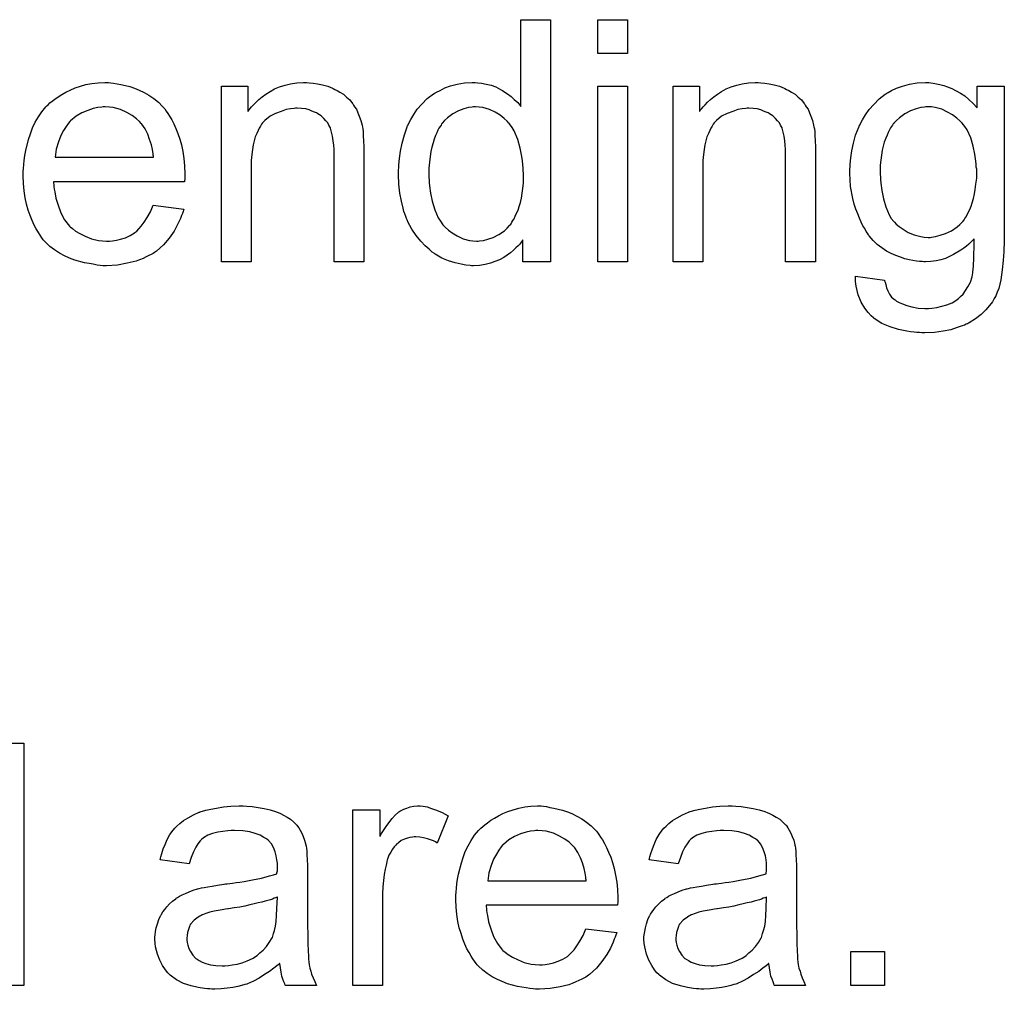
# Model space of a CAD drawing. Extents: x -1.5 to 9, y -3 to 5.
# Tile 276 of 368: x 7.242 to 7.568, y -0.423 to -0.102. Entities that reach past the tile are written whole.
import ezdxf

# ---------------------------------------------------------------- set-up
doc = ezdxf.new("R2010")
doc.units = 0
doc.layers.add('qfn16-30-34-a_mechanical_19', color=1, linetype='CONTINUOUS')

msp = doc.modelspace()

# ---------------------------------------------------------------- linework, layer by layer
at = {"layer": 'qfn16-30-34-a_mechanical_19', "color": 1}
for points in [[(7.417828, -0.181999), (7.408688, -0.181999), (7.408688, -0.17471), (7.408572, -0.174825), (7.408457, -0.175057), (7.408109, -0.175519), (7.407647, -0.176098), (7.407068, -0.176677), (7.406374, -0.177371), (7.405564, -0.178181), (7.404523, -0.17899), (7.403481, -0.1798), (7.402324, -0.18061), (7.400936, -0.181304), (7.399432, -0.181883), (7.397928, -0.182462), (7.396192, -0.182924), (7.394341, -0.183156), (7.392374, -0.183271), (7.39168, -0.183271), (7.391217, -0.183156), (7.389829, -0.18304), (7.388209, -0.182809), (7.386242, -0.182346), (7.384044, -0.181652), (7.381846, -0.180726), (7.379647, -0.179453), (7.379532, -0.179453), (7.379416, -0.179222), (7.378722, -0.178759), (7.37768, -0.177833), (7.376408, -0.176677), (7.374904, -0.175172), (7.373399, -0.173321), (7.371895, -0.171239), (7.370623, -0.168809), (7.370623, -0.168693), (7.370507, -0.168462), (7.370391, -0.168115), (7.37016, -0.167652), (7.369928, -0.166958), (7.369581, -0.166148), (7.36935, -0.165338), (7.369118, -0.164297), (7.36854, -0.161983), (7.367962, -0.159322), (7.367614, -0.156313), (7.367499, -0.153074), (7.367499, -0.152958), (7.367499, -0.152727), (7.367499, -0.152264), (7.367499, -0.15157), (7.367614, -0.150875), (7.367614, -0.14995), (7.367846, -0.147867), (7.368193, -0.145438), (7.368771, -0.142776), (7.369466, -0.14), (7.370391, -0.137339), (7.370391, -0.137223), (7.370507, -0.136992), (7.370738, -0.136644), (7.37097, -0.136182), (7.371664, -0.134909), (7.37259, -0.133289), (7.373747, -0.131554), (7.375251, -0.129818), (7.376986, -0.127967), (7.379069, -0.126463), (7.379184, -0.126463), (7.3793, -0.126347), (7.379647, -0.126116), (7.38011, -0.125884), (7.381267, -0.125306), (7.382887, -0.124496), (7.384738, -0.123802), (7.386936, -0.123223), (7.389366, -0.12276), (7.391911, -0.122645), (7.392837, -0.122645), (7.393763, -0.12276), (7.395035, -0.122876), (7.396539, -0.123223), (7.398159, -0.12357), (7.399779, -0.124149), (7.401283, -0.124959), (7.401515, -0.125074), (7.401977, -0.125306), (7.402672, -0.125884), (7.403597, -0.126463), (7.404754, -0.127273), (7.405795, -0.128314), (7.406952, -0.129355), (7.407994, -0.130628), (7.407994, -0.101934), (7.417828, -0.101934), (7.417828, -0.181999)], [(7.443282, -0.113157), (7.433448, -0.113157), (7.433448, -0.101934), (7.443282, -0.101934), (7.443282, -0.113157)], [(7.272393, -0.12276), (7.273319, -0.122876), (7.274476, -0.123108), (7.275749, -0.123339), (7.277253, -0.123686), (7.278641, -0.124033), (7.280261, -0.124612), (7.281765, -0.12519), (7.283385, -0.126), (7.285005, -0.126926), (7.286624, -0.127967), (7.288128, -0.12924), (7.289517, -0.130628), (7.289633, -0.130744), (7.289864, -0.130975), (7.290211, -0.131438), (7.290674, -0.132132), (7.291252, -0.132942), (7.291831, -0.133868), (7.292525, -0.135025), (7.293219, -0.136413), (7.293913, -0.137917), (7.294608, -0.139537), (7.295186, -0.141388), (7.295765, -0.143355), (7.296227, -0.145553), (7.296575, -0.147867), (7.296806, -0.150297), (7.296922, -0.152958), (7.296922, -0.153074), (7.296922, -0.153537), (7.296922, -0.154346), (7.296806, -0.155504), (7.253418, -0.155504), (7.253418, -0.155619), (7.253418, -0.155966), (7.253534, -0.156429), (7.253534, -0.157123), (7.25365, -0.157933), (7.253881, -0.158859), (7.254228, -0.160941), (7.254923, -0.163255), (7.255848, -0.165801), (7.257121, -0.168115), (7.258741, -0.170197), (7.258856, -0.170197), (7.258972, -0.170429), (7.259666, -0.171007), (7.260708, -0.171817), (7.262096, -0.172627), (7.263947, -0.173553), (7.26603, -0.174363), (7.268344, -0.174941), (7.269617, -0.175057), (7.271005, -0.175173), (7.271931, -0.175173), (7.272972, -0.175057), (7.274244, -0.174825), (7.275633, -0.174478), (7.277253, -0.174016), (7.278757, -0.173321), (7.280261, -0.172396), (7.280377, -0.17228), (7.280955, -0.171817), (7.281649, -0.171123), (7.282459, -0.170197), (7.283385, -0.168925), (7.284426, -0.167305), (7.285467, -0.165454), (7.286393, -0.163255), (7.296575, -0.164528), (7.296575, -0.164644), (7.296459, -0.164875), (7.296343, -0.165338), (7.296112, -0.166032), (7.295765, -0.166726), (7.295418, -0.167652), (7.294492, -0.169619), (7.293335, -0.171817), (7.291715, -0.174131), (7.289864, -0.176329), (7.28755, -0.178412), (7.287434, -0.178412), (7.287203, -0.178643), (7.286856, -0.178875), (7.286393, -0.179222), (7.285699, -0.179569), (7.285005, -0.179916), (7.284079, -0.180379), (7.283038, -0.180842), (7.281881, -0.181305), (7.280724, -0.181767), (7.277831, -0.182462), (7.274592, -0.18304), (7.271005, -0.183272), (7.269732, -0.183272), (7.268922, -0.183156), (7.267881, -0.18304), (7.266608, -0.182809), (7.26522, -0.182577), (7.263716, -0.182346), (7.260476, -0.18142), (7.258741, -0.180726), (7.257121, -0.180032), (7.255385, -0.179106), (7.253766, -0.178065), (7.252261, -0.176908), (7.250757, -0.17552), (7.250642, -0.175404), (7.25041, -0.175173), (7.250063, -0.17471), (7.2496, -0.174016), (7.249022, -0.173206), (7.248443, -0.17228), (7.247749, -0.171123), (7.247055, -0.16985), (7.246361, -0.168346), (7.245667, -0.166726), (7.245088, -0.164875), (7.24451, -0.162908), (7.244047, -0.160826), (7.2437, -0.158512), (7.243468, -0.156082), (7.243353, -0.153537), (7.243353, -0.153421), (7.243353, -0.152842), (7.243353, -0.152148), (7.243468, -0.151107), (7.243584, -0.149834), (7.2437, -0.148446), (7.243931, -0.146826), (7.244278, -0.145206), (7.245204, -0.141504), (7.245782, -0.139653), (7.246476, -0.137686), (7.247402, -0.135834), (7.248443, -0.134099), (7.2496, -0.132363), (7.250873, -0.130744), (7.250989, -0.130628), (7.25122, -0.130397), (7.251683, -0.130049), (7.252261, -0.129471), (7.252956, -0.128893), (7.253881, -0.128198), (7.254923, -0.127388), (7.256195, -0.126694), (7.257468, -0.125884), (7.258972, -0.12519), (7.260592, -0.124496), (7.262327, -0.123917), (7.264179, -0.123339), (7.266145, -0.122992), (7.268228, -0.12276), (7.270426, -0.122645), (7.271583, -0.122645), (7.272393, -0.12276)], [(7.337995, -0.12276), (7.339268, -0.122876), (7.340772, -0.123108), (7.342392, -0.123455), (7.344127, -0.123917), (7.345747, -0.124612), (7.345979, -0.124727), (7.346441, -0.124959), (7.347251, -0.125306), (7.348177, -0.125884), (7.349334, -0.126579), (7.350375, -0.127504), (7.351416, -0.12843), (7.352342, -0.129587), (7.352458, -0.129702), (7.352689, -0.130165), (7.353036, -0.130744), (7.353615, -0.131554), (7.354078, -0.132711), (7.35454, -0.133868), (7.355119, -0.135256), (7.355466, -0.13676), (7.355466, -0.136876), (7.355582, -0.137339), (7.355697, -0.138033), (7.355813, -0.138958), (7.355813, -0.140347), (7.355929, -0.141967), (7.356044, -0.143934), (7.356044, -0.146363), (7.356044, -0.181999), (7.34621, -0.181999), (7.34621, -0.146826), (7.34621, -0.14671), (7.34621, -0.146595), (7.34621, -0.145785), (7.34621, -0.144743), (7.346094, -0.143471), (7.345979, -0.141967), (7.345747, -0.140463), (7.3454, -0.139074), (7.345053, -0.137801), (7.345053, -0.137686), (7.344822, -0.137339), (7.344474, -0.13676), (7.344127, -0.136066), (7.343549, -0.135372), (7.342855, -0.134562), (7.341929, -0.133752), (7.340888, -0.133058), (7.340772, -0.132942), (7.340425, -0.132711), (7.339731, -0.132479), (7.338921, -0.132132), (7.337995, -0.131785), (7.336838, -0.131438), (7.33545, -0.131322), (7.334061, -0.131207), (7.333483, -0.131207), (7.33302, -0.131322), (7.331863, -0.131438), (7.330359, -0.131669), (7.328739, -0.132248), (7.326888, -0.132942), (7.325037, -0.133868), (7.323301, -0.135256), (7.32307, -0.135487), (7.322607, -0.136066), (7.32226, -0.136529), (7.321913, -0.137107), (7.32145, -0.137801), (7.321103, -0.138611), (7.32064, -0.139537), (7.320177, -0.140694), (7.31983, -0.141967), (7.319483, -0.143355), (7.319252, -0.144859), (7.31902, -0.146479), (7.318789, -0.148446), (7.318789, -0.150413), (7.318789, -0.181999), (7.308954, -0.181999), (7.308954, -0.123917), (7.317748, -0.123917), (7.317748, -0.132248), (7.317863, -0.132132), (7.318095, -0.131785), (7.318442, -0.131322), (7.318905, -0.130744), (7.319599, -0.130049), (7.320409, -0.12924), (7.321334, -0.128314), (7.322491, -0.127388), (7.323648, -0.126579), (7.325037, -0.125653), (7.326541, -0.124843), (7.328161, -0.124149), (7.330012, -0.12357), (7.331863, -0.123108), (7.333946, -0.12276), (7.336144, -0.122645), (7.33707, -0.122645), (7.337995, -0.12276)], [(7.487364, -0.12276), (7.488637, -0.122876), (7.490141, -0.123107), (7.491761, -0.123454), (7.493496, -0.123917), (7.495116, -0.124612), (7.495347, -0.124727), (7.49581, -0.124959), (7.49662, -0.125306), (7.497546, -0.125884), (7.498703, -0.126578), (7.499744, -0.127504), (7.500785, -0.12843), (7.501711, -0.129587), (7.501826, -0.129702), (7.502058, -0.130165), (7.502405, -0.130744), (7.502983, -0.131554), (7.503446, -0.13271), (7.503909, -0.133868), (7.504488, -0.135256), (7.504835, -0.13676), (7.504835, -0.136876), (7.50495, -0.137339), (7.505066, -0.138033), (7.505182, -0.138958), (7.505182, -0.140347), (7.505297, -0.141966), (7.505413, -0.143933), (7.505413, -0.146363), (7.505413, -0.181999), (7.495579, -0.181999), (7.495579, -0.146826), (7.495579, -0.14671), (7.495579, -0.146595), (7.495579, -0.145785), (7.495579, -0.144743), (7.495463, -0.143471), (7.495347, -0.141966), (7.495116, -0.140462), (7.494769, -0.139074), (7.494422, -0.137801), (7.494422, -0.137686), (7.49419, -0.137339), (7.493843, -0.13676), (7.493496, -0.136066), (7.492917, -0.135372), (7.492223, -0.134562), (7.491298, -0.133752), (7.490256, -0.133058), (7.490141, -0.132942), (7.489794, -0.13271), (7.489099, -0.132479), (7.488289, -0.132132), (7.487364, -0.131785), (7.486207, -0.131438), (7.484819, -0.131322), (7.48343, -0.131206), (7.482852, -0.131206), (7.482389, -0.131322), (7.481232, -0.131438), (7.479728, -0.131669), (7.478108, -0.132248), (7.476257, -0.132942), (7.474405, -0.133868), (7.47267, -0.135256), (7.472439, -0.135487), (7.471976, -0.136066), (7.471629, -0.136529), (7.471282, -0.137107), (7.470819, -0.137801), (7.470472, -0.138611), (7.470009, -0.139537), (7.469546, -0.140694), (7.469199, -0.141966), (7.468852, -0.143355), (7.46862, -0.144859), (7.468389, -0.146479), (7.468158, -0.148446), (7.468158, -0.150413), (7.468158, -0.181999), (7.458323, -0.181999), (7.458323, -0.123917), (7.467116, -0.123917), (7.467116, -0.132248), (7.467232, -0.132132), (7.467463, -0.131785), (7.467811, -0.131322), (7.468273, -0.130744), (7.468968, -0.130049), (7.469778, -0.129239), (7.470703, -0.128314), (7.47186, -0.127388), (7.473017, -0.126578), (7.474405, -0.125653), (7.47591, -0.124843), (7.477529, -0.124149), (7.479381, -0.12357), (7.481232, -0.123107), (7.483314, -0.12276), (7.485513, -0.122645), (7.486438, -0.122645), (7.487364, -0.12276)], [(7.543594, -0.12276), (7.544404, -0.122876), (7.545445, -0.123107), (7.546602, -0.123339), (7.547875, -0.123686), (7.549148, -0.124149), (7.550536, -0.124727), (7.551925, -0.125421), (7.553429, -0.126231), (7.554817, -0.127157), (7.556205, -0.128314), (7.557594, -0.129587), (7.558867, -0.131091), (7.558867, -0.123917), (7.567891, -0.123917), (7.567891, -0.174131), (7.567891, -0.174247), (7.567891, -0.17471), (7.567891, -0.175404), (7.567891, -0.176329), (7.567775, -0.177371), (7.567775, -0.178643), (7.56766, -0.180032), (7.567544, -0.181536), (7.567197, -0.18466), (7.566734, -0.187899), (7.566387, -0.189404), (7.56604, -0.190792), (7.565577, -0.192065), (7.565114, -0.193222), (7.565114, -0.193337), (7.564999, -0.193453), (7.564536, -0.194147), (7.563957, -0.195189), (7.563032, -0.196461), (7.561759, -0.19785), (7.560255, -0.199354), (7.558404, -0.200858), (7.556321, -0.202131), (7.556205, -0.202131), (7.55609, -0.202246), (7.555743, -0.202478), (7.55528, -0.202593), (7.554701, -0.20294), (7.554007, -0.203172), (7.552272, -0.20375), (7.550189, -0.204445), (7.547644, -0.204907), (7.544751, -0.20537), (7.541627, -0.205486), (7.540586, -0.205486), (7.539892, -0.20537), (7.538966, -0.20537), (7.538041, -0.205254), (7.536883, -0.205139), (7.535611, -0.204907), (7.53295, -0.204329), (7.530173, -0.203519), (7.527396, -0.202362), (7.524851, -0.200742), (7.524735, -0.200626), (7.524619, -0.200511), (7.523809, -0.199816), (7.522884, -0.198775), (7.521727, -0.197271), (7.52057, -0.195304), (7.519529, -0.192875), (7.519181, -0.191486), (7.51895, -0.189982), (7.518719, -0.188478), (7.518719, -0.186742), (7.528322, -0.188015), (7.528322, -0.188246), (7.528437, -0.188709), (7.528669, -0.189519), (7.5289, -0.19056), (7.529363, -0.191602), (7.529941, -0.192643), (7.530636, -0.193684), (7.531561, -0.194494), (7.531793, -0.19461), (7.532256, -0.194957), (7.533065, -0.19542), (7.534222, -0.195883), (7.535611, -0.196461), (7.537346, -0.196924), (7.539429, -0.197271), (7.541627, -0.197387), (7.542784, -0.197387), (7.543941, -0.197271), (7.545561, -0.19704), (7.547181, -0.196693), (7.548916, -0.19623), (7.550652, -0.195536), (7.552156, -0.19461), (7.552272, -0.194494), (7.552734, -0.194147), (7.553429, -0.193453), (7.554239, -0.192643), (7.555048, -0.191486), (7.555858, -0.190213), (7.556668, -0.188709), (7.557247, -0.186974), (7.557247, -0.186858), (7.557362, -0.186395), (7.557478, -0.18547), (7.557594, -0.184313), (7.557709, -0.183503), (7.557709, -0.182577), (7.557825, -0.181536), (7.557825, -0.180379), (7.557825, -0.179106), (7.557941, -0.177602), (7.557941, -0.176098), (7.557941, -0.174363), (7.557825, -0.174478), (7.557594, -0.17471), (7.557247, -0.175057), (7.556784, -0.175519), (7.556205, -0.176098), (7.555395, -0.176792), (7.55447, -0.177486), (7.553544, -0.178181), (7.551115, -0.179569), (7.548453, -0.180842), (7.546949, -0.181304), (7.54533, -0.181652), (7.543594, -0.181883), (7.541859, -0.181999), (7.54128, -0.181999), (7.540702, -0.181883), (7.539892, -0.181883), (7.53885, -0.181767), (7.537693, -0.181536), (7.536421, -0.181304), (7.535032, -0.180957), (7.533528, -0.180495), (7.532024, -0.179916), (7.53052, -0.179222), (7.5289, -0.178412), (7.527396, -0.177371), (7.525892, -0.176214), (7.524504, -0.174941), (7.523231, -0.173437), (7.523115, -0.173321), (7.522999, -0.17309), (7.522652, -0.172511), (7.52219, -0.171933), (7.521727, -0.171007), (7.521148, -0.170082), (7.52057, -0.168925), (7.519991, -0.167536), (7.519413, -0.166148), (7.518834, -0.164528), (7.518256, -0.162908), (7.517793, -0.161057), (7.516983, -0.157123), (7.516867, -0.154925), (7.516752, -0.152727), (7.516752, -0.152611), (7.516752, -0.15238), (7.516752, -0.151917), (7.516752, -0.151338), (7.516867, -0.150528), (7.516867, -0.149718), (7.517099, -0.147636), (7.517446, -0.145322), (7.518024, -0.142776), (7.518719, -0.140115), (7.51976, -0.137454), (7.51976, -0.137339), (7.519876, -0.137107), (7.520107, -0.13676), (7.520338, -0.136297), (7.521033, -0.135024), (7.521958, -0.133405), (7.523231, -0.131669), (7.524735, -0.129934), (7.526471, -0.128083), (7.528437, -0.126578), (7.528553, -0.126578), (7.528669, -0.126463), (7.529016, -0.126231), (7.529479, -0.126), (7.530636, -0.125306), (7.532256, -0.124612), (7.534222, -0.123917), (7.536536, -0.123223), (7.539082, -0.12276), (7.541859, -0.122645), (7.5429, -0.122645), (7.543594, -0.12276)], [(7.443282, -0.181999), (7.433448, -0.181999), (7.433448, -0.123917), (7.443282, -0.123917), (7.443282, -0.181999)], [(7.270542, -0.130744), (7.269848, -0.130744), (7.269385, -0.130859), (7.268112, -0.130975), (7.266608, -0.131322), (7.264757, -0.131901), (7.26279, -0.132711), (7.260939, -0.133868), (7.259088, -0.135372), (7.258856, -0.135603), (7.258394, -0.136182), (7.257584, -0.137223), (7.256774, -0.138611), (7.255848, -0.140231), (7.255038, -0.142314), (7.254344, -0.144743), (7.253997, -0.147405), (7.286509, -0.147405), (7.286509, -0.147289), (7.286509, -0.147057), (7.286393, -0.14671), (7.286393, -0.146248), (7.286162, -0.144859), (7.285815, -0.143355), (7.285236, -0.141504), (7.284658, -0.139768), (7.283732, -0.138033), (7.282691, -0.136529), (7.282691, -0.136413), (7.282459, -0.136297), (7.281881, -0.135603), (7.280839, -0.134678), (7.279451, -0.133636), (7.277716, -0.132595), (7.275633, -0.131669), (7.273203, -0.130975), (7.271931, -0.130859), (7.270542, -0.130744)], [(7.392953, -0.130744), (7.392374, -0.130744), (7.391911, -0.130859), (7.390639, -0.130975), (7.389135, -0.131438), (7.387399, -0.132016), (7.385548, -0.133058), (7.383697, -0.13433), (7.382771, -0.135256), (7.381961, -0.136181), (7.381961, -0.136297), (7.38173, -0.136413), (7.381614, -0.13676), (7.381267, -0.137223), (7.38092, -0.137801), (7.380573, -0.138495), (7.380226, -0.139305), (7.379763, -0.140231), (7.3793, -0.141388), (7.378953, -0.142661), (7.378606, -0.144049), (7.378259, -0.145553), (7.378027, -0.147173), (7.377796, -0.149024), (7.377565, -0.150991), (7.377565, -0.153074), (7.377565, -0.153189), (7.377565, -0.153536), (7.377565, -0.154115), (7.37768, -0.154925), (7.37768, -0.155851), (7.377796, -0.156892), (7.378143, -0.159321), (7.378722, -0.161983), (7.379532, -0.164759), (7.380689, -0.167421), (7.381383, -0.168577), (7.382193, -0.169734), (7.382308, -0.169734), (7.382424, -0.169966), (7.383002, -0.170544), (7.384044, -0.17147), (7.385316, -0.172396), (7.386936, -0.173437), (7.388903, -0.174363), (7.390986, -0.174941), (7.392143, -0.175057), (7.3933, -0.175172), (7.393878, -0.175172), (7.394341, -0.175057), (7.395614, -0.174941), (7.397118, -0.174478), (7.398853, -0.1739), (7.400705, -0.172974), (7.402556, -0.171701), (7.403481, -0.170892), (7.404291, -0.169966), (7.404291, -0.16985), (7.404523, -0.169734), (7.404754, -0.169387), (7.404985, -0.168925), (7.405333, -0.168346), (7.405795, -0.167768), (7.406142, -0.166842), (7.406605, -0.165916), (7.407068, -0.164875), (7.407415, -0.163718), (7.407878, -0.16233), (7.408225, -0.160941), (7.408457, -0.159321), (7.408688, -0.157702), (7.408919, -0.155851), (7.408919, -0.153884), (7.408919, -0.153768), (7.408919, -0.153305), (7.408919, -0.152727), (7.408804, -0.151917), (7.408804, -0.150991), (7.408688, -0.149834), (7.408572, -0.148561), (7.408341, -0.147173), (7.407762, -0.144396), (7.406952, -0.141504), (7.405795, -0.138727), (7.405101, -0.13757), (7.404291, -0.136413), (7.404291, -0.136297), (7.40406, -0.136181), (7.403481, -0.135487), (7.40244, -0.134562), (7.401167, -0.13352), (7.399548, -0.132479), (7.397581, -0.131669), (7.395382, -0.130975), (7.394225, -0.130859), (7.392953, -0.130744)], [(7.543825, -0.130744), (7.541974, -0.130744), (7.541511, -0.130859), (7.540239, -0.130975), (7.538735, -0.131438), (7.536883, -0.132016), (7.535032, -0.133058), (7.533181, -0.13433), (7.532256, -0.135256), (7.53133, -0.136181), (7.53133, -0.136297), (7.531099, -0.136413), (7.530867, -0.13676), (7.530636, -0.137223), (7.530289, -0.137686), (7.529941, -0.13838), (7.529479, -0.13919), (7.529132, -0.140115), (7.528669, -0.141157), (7.528206, -0.142429), (7.527859, -0.143702), (7.527512, -0.14509), (7.52728, -0.14671), (7.527049, -0.14833), (7.526818, -0.150065), (7.526818, -0.152032), (7.526818, -0.152148), (7.526818, -0.152495), (7.526818, -0.153074), (7.526933, -0.153884), (7.526933, -0.154809), (7.527049, -0.155966), (7.527396, -0.158396), (7.527975, -0.161173), (7.528669, -0.163834), (7.529826, -0.166495), (7.53052, -0.167652), (7.53133, -0.168693), (7.531561, -0.168925), (7.53214, -0.169503), (7.533065, -0.170313), (7.534454, -0.171239), (7.536074, -0.17228), (7.538041, -0.17309), (7.540239, -0.173668), (7.541396, -0.173784), (7.542668, -0.1739), (7.543363, -0.1739), (7.543825, -0.173784), (7.545098, -0.173668), (7.546718, -0.173206), (7.548453, -0.172627), (7.55042, -0.171701), (7.552272, -0.170429), (7.553197, -0.169619), (7.554123, -0.168693), (7.554123, -0.168577), (7.554354, -0.168462), (7.554586, -0.168115), (7.554817, -0.167652), (7.555164, -0.167189), (7.555627, -0.166495), (7.555974, -0.165685), (7.556437, -0.164644), (7.5569, -0.163602), (7.557247, -0.162445), (7.557709, -0.161057), (7.558057, -0.159553), (7.558288, -0.158049), (7.558519, -0.156313), (7.558751, -0.154346), (7.558751, -0.15238), (7.558751, -0.152264), (7.558751, -0.151917), (7.558751, -0.151338), (7.558635, -0.150644), (7.558635, -0.149718), (7.558519, -0.148677), (7.558172, -0.146363), (7.557594, -0.143702), (7.556784, -0.141041), (7.555627, -0.13838), (7.554817, -0.137223), (7.554007, -0.136181), (7.554007, -0.136066), (7.553776, -0.13595), (7.553197, -0.135372), (7.552156, -0.134446), (7.550767, -0.133405), (7.549148, -0.132479), (7.547181, -0.131554), (7.544983, -0.130975), (7.543825, -0.130744)], [(7.233749, -0.341179), (7.243584, -0.341179), (7.243584, -0.421243)], [(7.317401, -0.362005), (7.319136, -0.362121), (7.321103, -0.362352), (7.32307, -0.362699), (7.325037, -0.363162), (7.326888, -0.36374), (7.327119, -0.363856), (7.327698, -0.364087), (7.328508, -0.364435), (7.329549, -0.364897), (7.330706, -0.365592), (7.331863, -0.366286), (7.332904, -0.367211), (7.33383, -0.368137), (7.333946, -0.368253), (7.334177, -0.3686), (7.334524, -0.369178), (7.334987, -0.369873), (7.335565, -0.370914), (7.336028, -0.371955), (7.336491, -0.373228), (7.336838, -0.374732), (7.336838, -0.374848), (7.336954, -0.375195), (7.33707, -0.375889), (7.337185, -0.376815), (7.337185, -0.378087), (7.337301, -0.379591), (7.337417, -0.381558), (7.337417, -0.383757), (7.337417, -0.396946), (7.337417, -0.397062), (7.337417, -0.397525), (7.337417, -0.398219), (7.337417, -0.399145), (7.337417, -0.400186), (7.337417, -0.401459), (7.337532, -0.404235), (7.337532, -0.407128), (7.337648, -0.41002), (7.337764, -0.411293), (7.337764, -0.41245), (7.33788, -0.413491), (7.337995, -0.414301), (7.337995, -0.414417), (7.338111, -0.41488), (7.338227, -0.415574), (7.338574, -0.4165), (7.338805, -0.417541), (7.339268, -0.418698), (7.339846, -0.419971), (7.340425, -0.421243), (7.330128, -0.421243), (7.330012, -0.421128), (7.329896, -0.420665), (7.329665, -0.420086), (7.329318, -0.419161), (7.328971, -0.418119), (7.328739, -0.416847), (7.328508, -0.415458), (7.328276, -0.413954), (7.328161, -0.413954), (7.328045, -0.414186), (7.327351, -0.414764), (7.32631, -0.415574), (7.324921, -0.416615), (7.323186, -0.417657), (7.32145, -0.418814), (7.319599, -0.419855), (7.317632, -0.420665), (7.317401, -0.420781), (7.316706, -0.420896), (7.315665, -0.421243), (7.314392, -0.42159), (7.312773, -0.421938), (7.310921, -0.422169), (7.308839, -0.4224), (7.306756, -0.422516), (7.305831, -0.422516), (7.305136, -0.4224), (7.304327, -0.4224), (7.303401, -0.422285), (7.301318, -0.421938), (7.299004, -0.421359), (7.296459, -0.420549), (7.294145, -0.419392), (7.292062, -0.417888), (7.291831, -0.417657), (7.291252, -0.417078), (7.290443, -0.416037), (7.289517, -0.414648), (7.288591, -0.412913), (7.287781, -0.410946), (7.287203, -0.408516), (7.287087, -0.407359), (7.286971, -0.405971), (7.286971, -0.40574), (7.286971, -0.405277), (7.287087, -0.404467), (7.287203, -0.403425), (7.287434, -0.402153), (7.287781, -0.40088), (7.288244, -0.399492), (7.288823, -0.398219), (7.288938, -0.398103), (7.28917, -0.39764), (7.289633, -0.396946), (7.290211, -0.396136), (7.290905, -0.395211), (7.291831, -0.394285), (7.292757, -0.39336), (7.293913, -0.39255), (7.294029, -0.392434), (7.294492, -0.392203), (7.29507, -0.39174), (7.295996, -0.391277), (7.297037, -0.390814), (7.29831, -0.390236), (7.299583, -0.389773), (7.301087, -0.38931), (7.301203, -0.38931), (7.301665, -0.389194), (7.30236, -0.388963), (7.303285, -0.388847), (7.304442, -0.388616), (7.305946, -0.388385), (7.307682, -0.388037), (7.309764, -0.387806), (7.30988, -0.387806), (7.310343, -0.38769), (7.310921, -0.38769), (7.311731, -0.387575), (7.312657, -0.387459), (7.313814, -0.387228), (7.315087, -0.387112), (7.316475, -0.38688), (7.319252, -0.386302), (7.32226, -0.385723), (7.324921, -0.385029), (7.326194, -0.384682), (7.327351, -0.384335), (7.327351, -0.384219), (7.327351, -0.383988), (7.327467, -0.383294), (7.327467, -0.382484), (7.327467, -0.382021), (7.327467, -0.38179), (7.327467, -0.381674), (7.327467, -0.381558), (7.327467, -0.380864), (7.327351, -0.379707), (7.327119, -0.378434), (7.326772, -0.377046), (7.326194, -0.375658), (7.3255, -0.374385), (7.324574, -0.373344), (7.324458, -0.373228), (7.32388, -0.372765), (7.322954, -0.372302), (7.321797, -0.371608), (7.320177, -0.371029), (7.318326, -0.370451), (7.316012, -0.370104), (7.313351, -0.369988), (7.312194, -0.369988), (7.311037, -0.370104), (7.309417, -0.370335), (7.307797, -0.370567), (7.306062, -0.371029), (7.304442, -0.371608), (7.303054, -0.372418), (7.302938, -0.372534), (7.302475, -0.372881), (7.301897, -0.373459), (7.301203, -0.374385), (7.300508, -0.375542), (7.299699, -0.377046), (7.299004, -0.378897), (7.29831, -0.38098), (7.288707, -0.379707), (7.288707, -0.379591), (7.288823, -0.379476), (7.288823, -0.379128), (7.288938, -0.378666), (7.289285, -0.377624), (7.289748, -0.37612), (7.290327, -0.374616), (7.291021, -0.372996), (7.291947, -0.371377), (7.292988, -0.369873), (7.293104, -0.369757), (7.293566, -0.369294), (7.294261, -0.3686), (7.295186, -0.367674), (7.296459, -0.366749), (7.297963, -0.365823), (7.299699, -0.364782), (7.301665, -0.363972), (7.301781, -0.363972), (7.301897, -0.363856), (7.302244, -0.36374), (7.302707, -0.363625), (7.303864, -0.363278), (7.305484, -0.36293), (7.307335, -0.362583), (7.309649, -0.362236), (7.312078, -0.362005), (7.314855, -0.361889), (7.316128, -0.361889), (7.317401, -0.362005)], [(7.375713, -0.362005), (7.376986, -0.362236), (7.37849, -0.362699), (7.38011, -0.363277), (7.381961, -0.364087), (7.383928, -0.365129), (7.380341, -0.374153), (7.380226, -0.374038), (7.379763, -0.373806), (7.379069, -0.373459), (7.378143, -0.373112), (7.377102, -0.372765), (7.375829, -0.372418), (7.374556, -0.372186), (7.373284, -0.372071), (7.372705, -0.372071), (7.372127, -0.372187), (7.371317, -0.372302), (7.370507, -0.372534), (7.369466, -0.372881), (7.368424, -0.373344), (7.367499, -0.374038), (7.367383, -0.374153), (7.367036, -0.374385), (7.366689, -0.374848), (7.36611, -0.375426), (7.365532, -0.376236), (7.364953, -0.377162), (7.364375, -0.378203), (7.363912, -0.379476), (7.363796, -0.379707), (7.363681, -0.380401), (7.363449, -0.381442), (7.363102, -0.382831), (7.362755, -0.384566), (7.362524, -0.386533), (7.362408, -0.388616), (7.362292, -0.39093), (7.362292, -0.421243), (7.352458, -0.421243), (7.352458, -0.363162), (7.361367, -0.363162), (7.361367, -0.371955), (7.361482, -0.371839), (7.361945, -0.371029), (7.362524, -0.369988), (7.363449, -0.368716), (7.364375, -0.367443), (7.365416, -0.366054), (7.366457, -0.364897), (7.367499, -0.363972), (7.367614, -0.363856), (7.367962, -0.363625), (7.368656, -0.363278), (7.36935, -0.36293), (7.370275, -0.362583), (7.371432, -0.362236), (7.37259, -0.362005), (7.373862, -0.361889), (7.374672, -0.361889), (7.375713, -0.362005)], [(7.415514, -0.362005), (7.41644, -0.36212), (7.417597, -0.362352), (7.418869, -0.362583), (7.420374, -0.36293), (7.421762, -0.363277), (7.423382, -0.363856), (7.424886, -0.364435), (7.426506, -0.365244), (7.428126, -0.36617), (7.429745, -0.367211), (7.431249, -0.368484), (7.432638, -0.369872), (7.432753, -0.369988), (7.432985, -0.370219), (7.433332, -0.370682), (7.433795, -0.371377), (7.434373, -0.372186), (7.434952, -0.373112), (7.435646, -0.374269), (7.43634, -0.375657), (7.437034, -0.377161), (7.437729, -0.378781), (7.438307, -0.380632), (7.438886, -0.382599), (7.439348, -0.384798), (7.439695, -0.387112), (7.439927, -0.389541), (7.440043, -0.392202), (7.440043, -0.392318), (7.440043, -0.392781), (7.440043, -0.393591), (7.439927, -0.394748), (7.396539, -0.394748), (7.396539, -0.394864), (7.396539, -0.395211), (7.396655, -0.395673), (7.396655, -0.396368), (7.396771, -0.397178), (7.397002, -0.398103), (7.397349, -0.400186), (7.398043, -0.4025), (7.398969, -0.405045), (7.400242, -0.407359), (7.401862, -0.409442), (7.401977, -0.409442), (7.402093, -0.409673), (7.402787, -0.410252), (7.403828, -0.411062), (7.405217, -0.411872), (7.407068, -0.412797), (7.409151, -0.413607), (7.411465, -0.414185), (7.412737, -0.414301), (7.414126, -0.414417), (7.415051, -0.414417), (7.416093, -0.414301), (7.417365, -0.41407), (7.418754, -0.413723), (7.420374, -0.41326), (7.421878, -0.412566), (7.423382, -0.41164), (7.423498, -0.411524), (7.424076, -0.411062), (7.42477, -0.410367), (7.42558, -0.409442), (7.426506, -0.408169), (7.427547, -0.406549), (7.428588, -0.404698), (7.429514, -0.4025), (7.439695, -0.403772), (7.439695, -0.403888), (7.43958, -0.40412), (7.439464, -0.404582), (7.439233, -0.405277), (7.438886, -0.405971), (7.438538, -0.406896), (7.437613, -0.408863), (7.436456, -0.411062), (7.434836, -0.413376), (7.432985, -0.415574), (7.430671, -0.417656), (7.430555, -0.417656), (7.430324, -0.417888), (7.429977, -0.418119), (7.429514, -0.418466), (7.42882, -0.418813), (7.428126, -0.419161), (7.4272, -0.419623), (7.426159, -0.420086), (7.425002, -0.420549), (7.423845, -0.421012), (7.420952, -0.421706), (7.417712, -0.422284), (7.414126, -0.422516), (7.412853, -0.422516), (7.412043, -0.4224), (7.411002, -0.422284), (7.409729, -0.422053), (7.408341, -0.421822), (7.406837, -0.42159), (7.403597, -0.420665), (7.401862, -0.419971), (7.400242, -0.419276), (7.398506, -0.418351), (7.396886, -0.417309), (7.395382, -0.416152), (7.393878, -0.414764), (7.393763, -0.414648), (7.393531, -0.414417), (7.393184, -0.413954), (7.392721, -0.41326), (7.392143, -0.41245), (7.391564, -0.411524), (7.39087, -0.410367), (7.390176, -0.409095), (7.389482, -0.407591), (7.388788, -0.405971), (7.388209, -0.40412), (7.387631, -0.402153), (7.387168, -0.40007), (7.386821, -0.397756), (7.386589, -0.395326), (7.386474, -0.392781), (7.386474, -0.392665), (7.386474, -0.392087), (7.386474, -0.391393), (7.386589, -0.390351), (7.386705, -0.389079), (7.386821, -0.38769), (7.387052, -0.38607), (7.387399, -0.384451), (7.388325, -0.380748), (7.388903, -0.378897), (7.389597, -0.37693), (7.390523, -0.375079), (7.391564, -0.373343), (7.392721, -0.371608), (7.393994, -0.369988), (7.39411, -0.369872), (7.394341, -0.369641), (7.394804, -0.369294), (7.395382, -0.368715), (7.396077, -0.368137), (7.397002, -0.367443), (7.398043, -0.366633), (7.399316, -0.365939), (7.400589, -0.365129), (7.402093, -0.364435), (7.403713, -0.36374), (7.405448, -0.363162), (7.4073, -0.362583), (7.409266, -0.362236), (7.411349, -0.362005), (7.413547, -0.361889), (7.414704, -0.361889), (7.415514, -0.362005)], [(7.479149, -0.362005), (7.480885, -0.36212), (7.482852, -0.362352), (7.484819, -0.362699), (7.486785, -0.363162), (7.488637, -0.36374), (7.488868, -0.363856), (7.489447, -0.364087), (7.490256, -0.364435), (7.491298, -0.364897), (7.492455, -0.365591), (7.493612, -0.366286), (7.494653, -0.367211), (7.495579, -0.368137), (7.495694, -0.368253), (7.495926, -0.3686), (7.496273, -0.369178), (7.496736, -0.369872), (7.497314, -0.370914), (7.497777, -0.371955), (7.49824, -0.373228), (7.498587, -0.374732), (7.498587, -0.374848), (7.498703, -0.375195), (7.498818, -0.375889), (7.498934, -0.376814), (7.498934, -0.378087), (7.49905, -0.379591), (7.499165, -0.381558), (7.499165, -0.383756), (7.499165, -0.396946), (7.499165, -0.397062), (7.499165, -0.397525), (7.499165, -0.398219), (7.499165, -0.399144), (7.499165, -0.400186), (7.499165, -0.401459), (7.499281, -0.404235), (7.499281, -0.407128), (7.499397, -0.41002), (7.499512, -0.411293), (7.499512, -0.41245), (7.499628, -0.413491), (7.499744, -0.414301), (7.499744, -0.414417), (7.499859, -0.41488), (7.499975, -0.415574), (7.500322, -0.4165), (7.500554, -0.417541), (7.501016, -0.418698), (7.501595, -0.419971), (7.502173, -0.421243), (7.491876, -0.421243), (7.491761, -0.421127), (7.491645, -0.420665), (7.491413, -0.420086), (7.491066, -0.419161), (7.490719, -0.418119), (7.490488, -0.416847), (7.490256, -0.415458), (7.490025, -0.413954), (7.489909, -0.413954), (7.489794, -0.414185), (7.489099, -0.414764), (7.488058, -0.415574), (7.48667, -0.416615), (7.484934, -0.417656), (7.483199, -0.418813), (7.481347, -0.419855), (7.479381, -0.420665), (7.479149, -0.42078), (7.478455, -0.420896), (7.477414, -0.421243), (7.476141, -0.42159), (7.474521, -0.421937), (7.47267, -0.422169), (7.470587, -0.4224), (7.468505, -0.422516), (7.467579, -0.422516), (7.466885, -0.4224), (7.466075, -0.4224), (7.46515, -0.422284), (7.463067, -0.421937), (7.460753, -0.421359), (7.458208, -0.420549), (7.455894, -0.419392), (7.453811, -0.417888), (7.453579, -0.417656), (7.453001, -0.417078), (7.452191, -0.416037), (7.451266, -0.414648), (7.45034, -0.412913), (7.44953, -0.410946), (7.448952, -0.408516), (7.448836, -0.407359), (7.44872, -0.405971), (7.44872, -0.405739), (7.44872, -0.405277), (7.448836, -0.404467), (7.448952, -0.403425), (7.449183, -0.402153), (7.44953, -0.40088), (7.449993, -0.399492), (7.450571, -0.398219), (7.450687, -0.398103), (7.450918, -0.39764), (7.451381, -0.396946), (7.45196, -0.396136), (7.452654, -0.395211), (7.453579, -0.394285), (7.454505, -0.39336), (7.455662, -0.39255), (7.455778, -0.392434), (7.456241, -0.392202), (7.456819, -0.39174), (7.457745, -0.391277), (7.458786, -0.390814), (7.460059, -0.390236), (7.461331, -0.389773), (7.462836, -0.38931), (7.462951, -0.38931), (7.463414, -0.389194), (7.464108, -0.388963), (7.465034, -0.388847), (7.466191, -0.388616), (7.467695, -0.388384), (7.46943, -0.388037), (7.471513, -0.387806), (7.471629, -0.387806), (7.472092, -0.38769), (7.47267, -0.38769), (7.47348, -0.387575), (7.474405, -0.387459), (7.475562, -0.387227), (7.476835, -0.387112), (7.478224, -0.38688), (7.481, -0.386302), (7.484009, -0.385723), (7.48667, -0.385029), (7.487942, -0.384682), (7.489099, -0.384335), (7.489099, -0.384219), (7.489099, -0.383988), (7.489215, -0.383294), (7.489215, -0.382484), (7.489215, -0.382021), (7.489215, -0.381789), (7.489215, -0.381674), (7.489215, -0.381558), (7.489215, -0.380864), (7.489099, -0.379707), (7.488868, -0.378434), (7.488521, -0.377046), (7.487942, -0.375657), (7.487248, -0.374385), (7.486323, -0.373343), (7.486207, -0.373228), (7.485628, -0.372765), (7.484703, -0.372302), (7.483546, -0.371608), (7.481926, -0.371029), (7.480075, -0.370451), (7.477761, -0.370104), (7.4751, -0.369988), (7.473943, -0.369988), (7.472786, -0.370104), (7.471166, -0.370335), (7.469546, -0.370567), (7.467811, -0.371029), (7.466191, -0.371608), (7.464802, -0.372418), (7.464687, -0.372534), (7.464224, -0.372881), (7.463645, -0.373459), (7.462951, -0.374385), (7.462257, -0.375542), (7.461447, -0.377046), (7.460753, -0.378897), (7.460059, -0.38098), (7.450456, -0.379707), (7.450456, -0.379591), (7.450571, -0.379476), (7.450571, -0.379128), (7.450687, -0.378666), (7.451034, -0.377624), (7.451497, -0.37612), (7.452075, -0.374616), (7.45277, -0.372996), (7.453695, -0.371377), (7.454736, -0.369872), (7.454852, -0.369757), (7.455315, -0.369294), (7.456009, -0.3686), (7.456935, -0.367674), (7.458208, -0.366748), (7.459712, -0.365823), (7.461447, -0.364782), (7.463414, -0.363972), (7.46353, -0.363972), (7.463645, -0.363856), (7.463993, -0.36374), (7.464455, -0.363625), (7.465612, -0.363277), (7.467232, -0.36293), (7.469083, -0.362583), (7.471397, -0.362236), (7.473827, -0.362005), (7.476604, -0.361889), (7.477877, -0.361889), (7.479149, -0.362005)], [(7.413663, -0.369988), (7.412969, -0.369988), (7.412506, -0.370104), (7.411233, -0.370219), (7.409729, -0.370567), (7.407878, -0.371145), (7.405911, -0.371955), (7.40406, -0.373112), (7.402209, -0.374616), (7.401977, -0.374848), (7.401515, -0.375426), (7.400705, -0.376467), (7.399895, -0.377856), (7.398969, -0.379476), (7.398159, -0.381558), (7.397465, -0.383988), (7.397118, -0.386649), (7.42963, -0.386649), (7.42963, -0.386533), (7.42963, -0.386302), (7.429514, -0.385955), (7.429514, -0.385492), (7.429283, -0.384103), (7.428935, -0.382599), (7.428357, -0.380748), (7.427778, -0.379013), (7.426853, -0.377277), (7.425811, -0.375773), (7.425811, -0.375657), (7.42558, -0.375542), (7.425002, -0.374848), (7.42396, -0.373922), (7.422572, -0.372881), (7.420836, -0.371839), (7.418754, -0.370914), (7.416324, -0.370219), (7.415051, -0.370104), (7.413663, -0.369988)], [(7.327467, -0.392087), (7.327351, -0.392087), (7.327235, -0.392203), (7.326888, -0.392318), (7.326425, -0.392434), (7.325847, -0.392665), (7.325153, -0.392897), (7.324343, -0.393128), (7.323417, -0.39336), (7.322376, -0.393707), (7.321103, -0.393938), (7.31983, -0.394285), (7.318326, -0.394632), (7.316706, -0.394979), (7.315087, -0.395327), (7.313235, -0.395558), (7.311269, -0.395905), (7.311037, -0.395905), (7.310343, -0.396021), (7.309186, -0.396252), (7.307913, -0.396483), (7.306525, -0.396715), (7.305136, -0.397062), (7.303864, -0.397409), (7.302707, -0.397872), (7.302591, -0.397872), (7.302244, -0.398103), (7.301781, -0.398335), (7.301318, -0.398682), (7.29993, -0.399607), (7.298773, -0.400996), (7.298773, -0.401111), (7.298542, -0.401343), (7.298426, -0.401806), (7.298194, -0.402384), (7.297963, -0.403078), (7.297732, -0.403773), (7.297616, -0.404698), (7.2975, -0.405624), (7.2975, -0.40574), (7.2975, -0.406318), (7.297616, -0.407012), (7.297847, -0.407938), (7.298194, -0.408979), (7.298773, -0.41002), (7.299467, -0.411177), (7.300393, -0.412219), (7.300508, -0.412334), (7.300971, -0.412566), (7.301665, -0.413029), (7.302591, -0.413491), (7.303864, -0.413954), (7.305368, -0.414417), (7.307103, -0.414648), (7.309186, -0.414764), (7.310111, -0.414764), (7.311269, -0.414648), (7.312541, -0.414417), (7.314161, -0.414186), (7.315781, -0.413723), (7.317516, -0.413144), (7.319252, -0.412334), (7.319483, -0.412219), (7.319946, -0.411872), (7.320756, -0.411293), (7.321681, -0.410483), (7.322723, -0.409558), (7.32388, -0.408401), (7.324805, -0.407012), (7.325731, -0.405508), (7.325847, -0.405392), (7.325962, -0.40493), (7.326194, -0.40412), (7.326541, -0.403078), (7.326888, -0.40169), (7.327119, -0.40007), (7.327235, -0.398103), (7.327351, -0.395789), (7.327467, -0.392087)], [(7.489215, -0.392087), (7.489099, -0.392087), (7.488984, -0.392202), (7.488637, -0.392318), (7.488174, -0.392434), (7.487595, -0.392665), (7.486901, -0.392897), (7.486091, -0.393128), (7.485166, -0.39336), (7.484124, -0.393707), (7.482852, -0.393938), (7.481579, -0.394285), (7.480075, -0.394632), (7.478455, -0.394979), (7.476835, -0.395326), (7.474984, -0.395558), (7.473017, -0.395905), (7.472786, -0.395905), (7.472092, -0.396021), (7.470935, -0.396252), (7.469662, -0.396483), (7.468273, -0.396715), (7.466885, -0.397062), (7.465612, -0.397409), (7.464455, -0.397872), (7.46434, -0.397872), (7.463993, -0.398103), (7.46353, -0.398335), (7.463067, -0.398682), (7.461678, -0.399607), (7.460521, -0.400996), (7.460521, -0.401111), (7.46029, -0.401343), (7.460174, -0.401806), (7.459943, -0.402384), (7.459712, -0.403078), (7.45948, -0.403772), (7.459364, -0.404698), (7.459249, -0.405624), (7.459249, -0.405739), (7.459249, -0.406318), (7.459364, -0.407012), (7.459596, -0.407938), (7.459943, -0.408979), (7.460521, -0.41002), (7.461216, -0.411177), (7.462141, -0.412219), (7.462257, -0.412334), (7.46272, -0.412566), (7.463414, -0.413029), (7.46434, -0.413491), (7.465612, -0.413954), (7.467116, -0.414417), (7.468852, -0.414648), (7.470935, -0.414764), (7.47186, -0.414764), (7.473017, -0.414648), (7.47429, -0.414417), (7.47591, -0.414185), (7.477529, -0.413723), (7.479265, -0.413144), (7.481, -0.412334), (7.481232, -0.412219), (7.481695, -0.411872), (7.482505, -0.411293), (7.48343, -0.410483), (7.484471, -0.409558), (7.485628, -0.408401), (7.486554, -0.407012), (7.48748, -0.405508), (7.487595, -0.405392), (7.487711, -0.40493), (7.487942, -0.40412), (7.488289, -0.403078), (7.488637, -0.40169), (7.488868, -0.40007), (7.488984, -0.398103), (7.489099, -0.395789), (7.489215, -0.392087)], [(7.528322, -0.421243), (7.517099, -0.421243), (7.517099, -0.41002), (7.528322, -0.41002), (7.528322, -0.421243)], [(7.243584, -0.421243), (7.234444, -0.421243)]]:
    msp.add_lwpolyline(points, dxfattribs=at)

doc.saveas('drawing.dxf')
